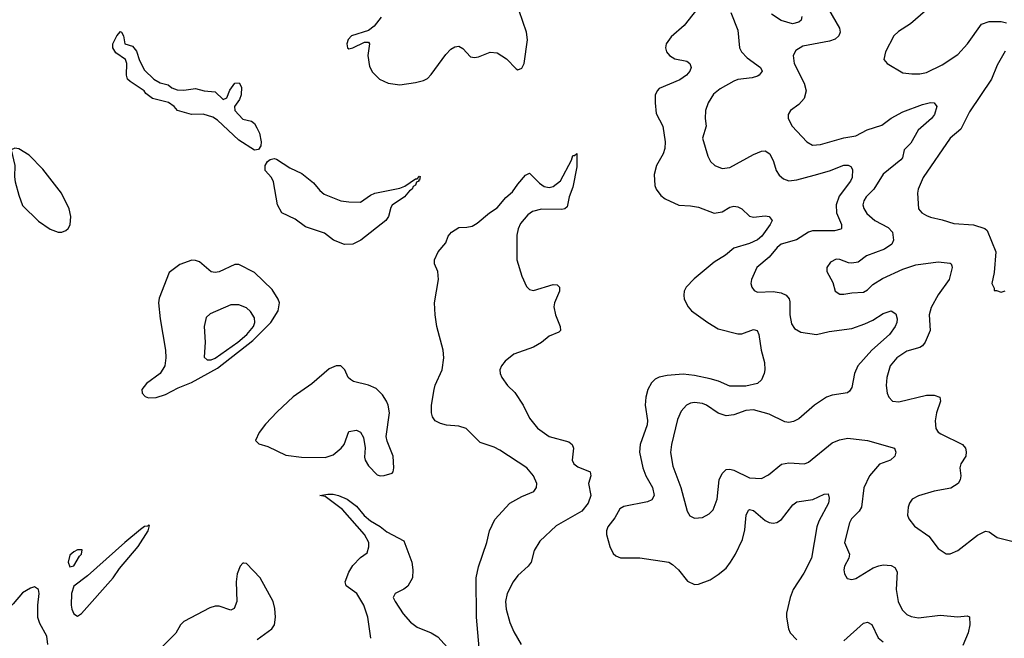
# Model space of a CAD drawing. Header units: inches. Extents: x 1682530 to 1839546, y 640742 to 791647.
# Tile 448 of 656: x 1701955 to 1706966, y 775102 to 778253. Entities that reach past the tile are written whole.
import ezdxf

# ---------------------------------------------------------------- set-up
doc = ezdxf.new("R2010")
doc.units = ezdxf.units.IN
doc.header["$MEASUREMENT"] = 0
doc.layers.add('B7707', color=7, linetype='Continuous')

msp = doc.modelspace()

# ---------------------------------------------------------------- linework, layer by layer
at = {"layer": 'B7707', "color": 5}
for points, elevation in [([(1705424.9, 778335.1), (1705336.6, 778223.4), (1705270, 778166), (1705245, 778130), (1705242.7, 778110), (1705247.8, 778090), (1705261.8, 778070), (1705290, 778054.3), (1705350, 778041.6), (1705366.3, 778030), (1705372.1, 778010), (1705365.8, 777990), (1705349.2, 777970), (1705314.2, 777945.8), (1705210, 777902.6), (1705199, 777890), (1705190, 777868.7), (1705188.6, 777830), (1705194.7, 777774.7), (1705227.9, 777710), (1705239.6, 777630), (1705237.7, 777597.7), (1705230.3, 777570.3), (1705196.5, 777510), (1705184.8, 777464.8), (1705188.2, 777408.2), (1705194.6, 777390), (1705217.5, 777357.5), (1705240.2, 777340.2), (1705310, 777307.5), (1705370, 777305), (1705410, 777298), (1705490, 777267.1), (1705530, 777275), (1705570, 777298.5), (1705590, 777303.5), (1705610, 777299.8), (1705630, 777289.3), (1705670, 777252.8), (1705690, 777247.6), (1705750, 777253.6), (1705770, 777251), (1705784.9, 777230), (1705775.3, 777210), (1705731.6, 777150), (1705710, 777132.3), (1705670, 777113.5), (1705590, 777088.5), (1705546.6, 777053.4), (1705490, 777018), (1705387.1, 776932.9), (1705346.4, 776890), (1705336.4, 776870), (1705334.4, 776850), (1705336.4, 776830), (1705357.6, 776790), (1705374, 776770), (1705457, 776710), (1705510, 776678.2), (1705610, 776652.1), (1705630, 776652.9), (1705690, 776675.2), (1705709.1, 776669.1), (1705717.5, 776650), (1705729.3, 776570), (1705746, 776506), (1705747.8, 776470), (1705743.4, 776450), (1705730, 776417.8), (1705710, 776400.5), (1705650, 776386.3), (1705570, 776385.7), (1705511.7, 776411.7), (1705470, 776424), (1705390, 776441.3), (1705332.4, 776447.6), (1705250, 776440.8), (1705210, 776432.8), (1705190, 776421.8), (1705170, 776403.1), (1705151.9, 776370), (1705141.5, 776330), (1705138.2, 776290), (1705150.7, 776210.7), (1705148.8, 776190), (1705113.2, 776090), (1705109.4, 776050), (1705126.4, 775970), (1705141.4, 775930), (1705176.2, 775870), (1705184.8, 775830), (1705172.4, 775807.6), (1705150, 775796.5), (1705030, 775773.4), (1705010, 775761.7), (1704983.8, 775716.2), (1704948.5, 775670), (1704941.2, 775650), (1704941.3, 775630), (1704958.3, 775570), (1704974.8, 775534.8), (1704990, 775522), (1705012.5, 775512.5), (1705111.8, 775511.8), (1705259.1, 775490), (1705278.4, 775478.4), (1705307.7, 775450), (1705353.3, 775393.3), (1705390, 775376.9), (1705410, 775378.5), (1705470, 775400.2), (1705510, 775426.3), (1705550, 775459.7), (1705572.5, 775490), (1705597.8, 775530), (1705634.1, 775605.9), (1705645.7, 775654.3), (1705653.3, 775730), (1705664.5, 775755.5), (1705670, 775758.2), (1705690, 775752.6), (1705750, 775702), (1705770, 775692.2), (1705790, 775688.1), (1705808.8, 775691.2), (1705833, 775707), (1705890, 775782), (1705910, 775797.4), (1705991.3, 775808.7), (1706050, 775836.5), (1706070, 775837.3), (1706075.6, 775815.6), (1706071.2, 775790), (1706021.8, 775698.2), (1706012.6, 775670), (1705984.6, 775510), (1705946, 775434), (1705892.2, 775350), (1705877.1, 775310), (1705858, 775230), (1705857.3, 775210), (1705867.6, 775150), (1705876.5, 775130), (1705910, 775093.7)], 720), ([(1706046.2, 778350), (1706126.9, 778210), (1706130.2, 778190), (1706124.4, 778170), (1706106.2, 778153.8), (1706077.2, 778142.8), (1705941.7, 778118.3), (1705904.8, 778095.2), (1705891.3, 778070), (1705896.3, 778030), (1705947.2, 777930), (1705957.7, 777890), (1705947.7, 777852.3), (1705919.8, 777820.2), (1705878, 777790), (1705865.5, 777770), (1705866, 777750), (1705886, 777710), (1705960.9, 777630), (1705990, 777614.7), (1706030, 777617.7), (1706150, 777651.1), (1706210, 777660.9), (1706268, 777692), (1706343.8, 777716.2), (1706390, 777751.3), (1706450, 777783.2), (1706550, 777820.7), (1706590, 777831.3), (1706610, 777830.3), (1706623.1, 777810), (1706610.2, 777770), (1706596.1, 777750), (1706528, 777690), (1706490, 777624.5), (1706457.1, 777590), (1706447.6, 777550), (1706440.2, 777539.8), (1706350, 777466), (1706301.6, 777390), (1706263.2, 777350), (1706250.8, 777330), (1706246.3, 777310), (1706250.8, 777290.8), (1706266.4, 777266.4), (1706308.2, 777230), (1706375.1, 777195.1), (1706397.6, 777170), (1706402.2, 777130), (1706393.8, 777110), (1706356.3, 777083.7), (1706265.3, 777050), (1706221.8, 777018.2), (1706190, 777012), (1706173.9, 777013.9), (1706130, 777031.9), (1706110, 777033.3), (1706081.5, 777018.5), (1706063, 776990), (1706063, 776970), (1706094, 776914), (1706105.5, 776870), (1706130, 776855.5), (1706150, 776854.4), (1706190, 776862), (1706250, 776865.7), (1706270, 776877.1), (1706296.6, 776903.4), (1706346.1, 776933.9), (1706450, 776982.6), (1706515.6, 777004.4), (1706630, 777019.7), (1706690, 777012.9), (1706696.3, 777010), (1706699.9, 776999.9), (1706701.7, 776990), (1706686.2, 776930), (1706630, 776851.1), (1706593.5, 776786.5), (1706583.2, 776750), (1706589.2, 776670), (1706562.8, 776610), (1706550, 776592.5), (1706536.2, 776583.8), (1706470, 776564.6), (1706418.7, 776530), (1706384.9, 776490), (1706367.6, 776430), (1706365.7, 776390), (1706370.3, 776350.3), (1706378, 776330), (1706398, 776310), (1706430, 776307), (1706570, 776339.7), (1706610, 776339.7), (1706637.4, 776330), (1706641.2, 776310), (1706620.7, 776250), (1706614.9, 776210), (1706618, 776170), (1706630, 776152.7), (1706643.4, 776143.4), (1706753, 776090), (1706768.4, 776070), (1706771.7, 776051.7), (1706770.3, 776030), (1706744.9, 775990), (1706740.7, 775970), (1706745.5, 775930), (1706742.3, 775910), (1706731.8, 775890), (1706693.5, 775866.5), (1706609, 775851), (1706530, 775827.3), (1706497.3, 775810), (1706483, 775790), (1706476.3, 775770), (1706473.4, 775730), (1706480.7, 775710), (1706510, 775674), (1706582.5, 775622.5), (1706630, 775559.3), (1706670, 775533), (1706690, 775533), (1706729.2, 775550), (1706830, 775627.2), (1706870, 775647), (1706890, 775643.8), (1706930, 775614.9), (1707032, 775590)], 760), ([(1706590, 778320.4), (1706488.1, 778231.9), (1706427.9, 778192.1), (1706404.2, 778170), (1706362.4, 778090), (1706354, 778050), (1706370.4, 778030.4), (1706450, 777983), (1706496.4, 777976.4), (1706537, 777977), (1706570, 777983.2), (1706650, 778022.3), (1706730, 778075.6), (1706778.9, 778130), (1706850, 778230.3), (1706890, 778243.1), (1706950, 778244.2), (1706977.4, 778237.4)], 780), ([(1703794.5, 778265.5), (1703759.5, 778220.5), (1703730, 778198.3), (1703643.8, 778170), (1703627.3, 778152.7), (1703620.3, 778130), (1703623.1, 778110), (1703630, 778104.2), (1703650, 778109.2), (1703710, 778138.7), (1703730, 778138.8), (1703734.9, 778130), (1703726.2, 778070), (1703735.2, 778015.2), (1703750, 777986), (1703785.5, 777950), (1703830, 777928.9), (1703890, 777921.5), (1703970, 777932.4), (1704010, 777943.2), (1704030, 777954.2), (1704050, 777973.2), (1704124.2, 778075.8), (1704150, 778102.8), (1704170, 778115.5), (1704190, 778117.8), (1704210, 778105.7), (1704250, 778064.6), (1704270, 778060.3), (1704290, 778063.9), (1704350, 778087.9), (1704384.5, 778084.5), (1704432.8, 778052.8), (1704482, 778002), (1704490, 777997.1), (1704510, 778006), (1704523.1, 778030), (1704539.9, 778150), (1704533.7, 778190), (1704497.3, 778297.3)], 720), ([(1705575.3, 778290), (1705610, 778198.8), (1705618.2, 778110), (1705629.2, 778090), (1705658.1, 778058.1), (1705726, 778010), (1705733.1, 777990), (1705719.3, 777970), (1705710, 777965.3), (1705682.8, 777957.2), (1705610, 777947.5), (1705590, 777940.2), (1705520, 777900), (1705486.9, 777873.1), (1705458.5, 777830), (1705445.7, 777790), (1705443.6, 777750), (1705449, 777710), (1705430.3, 777650), (1705457.4, 777557.4), (1705471.5, 777531.5), (1705493.4, 777510), (1705530, 777495.6), (1705570, 777499.7), (1705690, 777566), (1705730, 777583.5), (1705750, 777585.8), (1705772.9, 777570), (1705791.9, 777530), (1705805.5, 777485.5), (1705821.2, 777461.2), (1705842.3, 777442.3), (1705870, 777432.1), (1705910, 777437.1), (1705999.3, 777460.7), (1706076.5, 777483.5), (1706150, 777512.6), (1706171.8, 777511.8), (1706186, 777506), (1706194.4, 777490), (1706192.3, 777450), (1706183.2, 777430), (1706126.5, 777353.5), (1706110.8, 777310), (1706113, 777270), (1706136.9, 777210), (1706138.4, 777190), (1706134.7, 777185.3), (1706102.8, 777177.2), (1705990, 777178.2), (1705969.1, 777170.9), (1705908.9, 777131.1), (1705830, 777109), (1705810, 777092.3), (1705770, 777043.7), (1705706.5, 776990), (1705679.5, 776930), (1705676.4, 776910), (1705681.6, 776890), (1705693.8, 776873.8), (1705710, 776865.7), (1705790, 776867.8), (1705830, 776861), (1705856.5, 776850), (1705871.5, 776831.5), (1705875.5, 776815.5), (1705874.3, 776750), (1705883.9, 776703.9), (1705899.3, 776679.3), (1705930, 776661.6), (1706010, 776650.2), (1706075.3, 776664.7), (1706190, 776680.1), (1706256.3, 776703.7), (1706296.7, 776723.3), (1706350, 776757.2), (1706390, 776770.3), (1706414.1, 776754.1), (1706420.2, 776730), (1706418.6, 776710), (1706410.2, 776690), (1706381.2, 776650), (1706291.7, 776570), (1706220.5, 776490), (1706203.7, 776450), (1706190, 776379.5), (1706178.9, 776361.1), (1706167.8, 776352.2), (1706090, 776339.8), (1706061.3, 776330), (1706000.3, 776290), (1705920, 776220), (1705894.2, 776205.8), (1705870, 776200.9), (1705850, 776204.2), (1705770, 776244.2), (1705690, 776265.5), (1705650, 776263.1), (1705590, 776239.8), (1705550, 776235.6), (1705510, 776248.9), (1705450, 776288.7), (1705430, 776297.2), (1705390, 776303.9), (1705370, 776300.4), (1705348.5, 776290), (1705321.4, 776258.6), (1705303.4, 776216.6), (1705271.9, 776090), (1705267.7, 776047.7), (1705278.9, 775978.9), (1705320.7, 775870), (1705352.2, 775750), (1705365.5, 775725.5), (1705390, 775714.4), (1705430, 775718), (1705464.2, 775735.8), (1705484, 775756), (1705504.8, 775810), (1705514.6, 775910), (1705530, 775942), (1705550, 775961.3), (1705570, 775964.2), (1705590, 775958.4), (1705670, 775918.8), (1705730, 775916), (1705765.4, 775934.6), (1705831.5, 775988.5), (1705870, 775996.1), (1705950, 775990.3), (1705970, 775999), (1706090, 776097.1), (1706126.8, 776113.2), (1706170, 776120.8), (1706270, 776109.5), (1706406.8, 776070), (1706414, 776050), (1706408.5, 776030), (1706387.7, 776010), (1706331.7, 775988.3), (1706280.2, 775930), (1706251.5, 775868.5), (1706238.9, 775770), (1706227.1, 775750), (1706189, 775711), (1706177.8, 775690), (1706152.3, 775590), (1706178, 775530), (1706175.8, 775510), (1706152.2, 775470), (1706150.4, 775450), (1706153, 775430), (1706166.9, 775406.9), (1706190, 775401.6), (1706210, 775407), (1706299.3, 775460.7), (1706328.3, 775471.7), (1706350, 775476.3), (1706390, 775473.6), (1706410, 775463.1), (1706421.2, 775441.2), (1706415.3, 775350), (1706426, 775290), (1706446.4, 775246.4), (1706470, 775222.8), (1706492.7, 775212.7), (1706530, 775206.3), (1706640.4, 775219.6), (1706730, 775211.6), (1706776.7, 775216.7), (1706790, 775211), (1706790.3, 775170.3), (1706782.3, 775130), (1706754.5, 775065.5)], 740), ([(1705935, 778270), (1705932.8, 778250), (1705919.8, 778240.2), (1705888.2, 778231.8), (1705830, 778248.6), (1705781.3, 778281.3)], 740), ([(1706970, 778092.3), (1706930, 778020.7), (1706900.3, 777950), (1706790, 777783.1), (1706744.9, 777695.1), (1706690, 777649.7), (1706554, 777450), (1706528, 777390), (1706523.8, 777370), (1706528.9, 777290), (1706546, 777270), (1706570, 777255.3), (1706590, 777246.3), (1706650, 777234.3), (1706710, 777214.9), (1706810, 777208.6), (1706868, 777190), (1706879.1, 777179.1), (1706923.9, 777070), (1706914, 776966), (1706902, 776910), (1706914, 776886), (1706914, 776874), (1706926, 776874), (1706950, 776864.7), (1706970, 776871.3)], 780), ([(1704292.8, 775052.8), (1704280.5, 775210), (1704278.3, 775410), (1704290, 775466.7), (1704331.9, 775590), (1704347, 775650), (1704372.6, 775707.4), (1704449.8, 775790), (1704510, 775824.4), (1704571.1, 775850), (1704585.3, 775870), (1704587, 775890), (1704570.7, 775930), (1704536, 775970), (1704399.6, 776059.6), (1704370, 776075.6), (1704299.1, 776099.1), (1704226.6, 776170), (1704190, 776182.7), (1704128, 776188), (1704096.1, 776196.1), (1704069.8, 776210), (1704056.5, 776230), (1704051.3, 776251.3), (1704050.5, 776290), (1704064.7, 776370), (1704070, 776391.3), (1704105.2, 776470), (1704114.2, 776530), (1704109.8, 776570), (1704078, 776690), (1704069, 776750), (1704066.9, 776810), (1704087.4, 776930), (1704083.8, 776970), (1704066, 777010), (1704066.6, 777030), (1704085, 777070), (1704123.9, 777116.1), (1704135, 777150), (1704152.3, 777170), (1704190, 777194.6), (1704230, 777195.6), (1704258.5, 777201.5), (1704283.4, 777216.6), (1704346.6, 777270), (1704385.5, 777294.5), (1704430, 777347.2), (1704463.1, 777376.9), (1704490, 777416), (1704530, 777460.7), (1704550, 777471.9), (1704600.3, 777420.3), (1704623.7, 777403.7), (1704650, 777398.4), (1704670, 777403), (1704707, 777433), (1704763, 777537), (1704770, 777560.7), (1704778.6, 777561.4), (1704790, 777571.3), (1704790, 777504), (1704770, 777399.3), (1704751.8, 777350), (1704740.8, 777299.2), (1704730.2, 777289.8), (1704714.1, 777285.9), (1704610, 777288.6), (1704564.5, 777275.5), (1704541.6, 777258.4), (1704504.5, 777215.5), (1704491.6, 777188.4), (1704485.1, 777154.9), (1704485.5, 777030), (1704510, 776947.2), (1704534.4, 776894.4), (1704550, 776878.8), (1704570, 776873.5), (1704670, 776903.7), (1704690, 776902), (1704702, 776890), (1704702.4, 776870), (1704677.1, 776810), (1704674.4, 776790), (1704682, 776750), (1704705.2, 776690), (1704708.2, 776670), (1704699.1, 776660.9), (1704650, 776640.4), (1704610, 776608.7), (1704570, 776584.7), (1704470, 776548.6), (1704426.1, 776513.9), (1704407.4, 776490), (1704398.9, 776470), (1704400.3, 776450), (1704408.8, 776430), (1704437.4, 776390), (1704474.4, 776354.4), (1704517.1, 776290), (1704550, 776223.7), (1704590, 776171.7), (1704650, 776130.3), (1704750, 776102.6), (1704766.4, 776090), (1704773.8, 776070), (1704766.9, 776010), (1704775.6, 775990), (1704795.1, 775975.1), (1704859, 775950), (1704862.2, 775930), (1704849.6, 775890), (1704861.4, 775830), (1704848.5, 775790), (1704815.4, 775750), (1704685.5, 775674.5), (1704602.6, 775597.4), (1704573.2, 775550), (1704557.6, 775490), (1704542.7, 775470), (1704490, 775421.6), (1704467.2, 775390), (1704436.8, 775330), (1704427, 775290), (1704431.3, 775250), (1704450, 775183), (1704470, 775135.8), (1704507.1, 775070)], 680), ([(1703741.9, 775101.9), (1703726.5, 775210), (1703705.8, 775270), (1703670.6, 775330.6), (1703616.9, 775370), (1703611.8, 775390), (1703630, 775439.3), (1703650, 775473.4), (1703690, 775513.4), (1703722.7, 775537.3), (1703732.5, 775567.5), (1703732, 775590), (1703709.6, 775630), (1703598.7, 775758.7), (1703510, 775823.6), (1703482, 775830), (1703523.1, 775836.9), (1703550, 775836.3), (1703577.6, 775830), (1703622, 775810), (1703670, 775774.8), (1703708, 775728), (1703740.9, 775700.9), (1703790, 775671.9), (1703823.6, 775643.6), (1703910, 775598.8), (1703950.1, 775490), (1703956.3, 775450), (1703953.5, 775410), (1703930, 775367.6), (1703910, 775352.1), (1703866, 775330), (1703855.3, 775310), (1703865.3, 775290), (1703906.5, 775226.5), (1703943.4, 775183.4), (1703978.4, 775158.4), (1704050, 775130.1), (1704083.1, 775110), (1704228.1, 774950)], 680), ([(1703164.2, 775095.8), (1703238.7, 775150), (1703251.3, 775170), (1703256.9, 775210), (1703253.6, 775253.6), (1703244.7, 775290), (1703178.2, 775410), (1703110, 775482.6), (1703095.8, 775484.2), (1703090, 775484.7), (1703077.4, 775470), (1703062.2, 775430), (1703056.9, 775390), (1703059.6, 775290), (1703046.9, 775253.1), (1703030, 775245.1), (1702970, 775266.4), (1702950, 775266.4), (1702922.2, 775257.8), (1702790, 775188.3), (1702774, 775170), (1702750, 775127.8), (1702660.8, 775039.2)], 720), ([(1702098.6, 775070), (1702093.7, 775113.7), (1702057.7, 775177.7), (1702047.4, 775207.4), (1702047.1, 775270), (1702054.6, 775330), (1702050, 775350.4), (1702030, 775363.6), (1702010, 775357.9), (1701970, 775332.8), (1701922.2, 775277.8), (1701661.4, 775038.6)], 720), ([(1706150, 775088.5), (1706250, 775178.6), (1706270, 775184.7), (1706292.5, 775172.5), (1706325.1, 775105.1), (1706350, 775084.3)], 720)]:
    msp.add_lwpolyline(points, dxfattribs=dict(at, elevation=elevation))
for points, elevation in [([(1702790, 777894.4), (1702850, 777902), (1702894, 777890), (1702950, 777886), (1702990, 777846.7), (1703010, 777854.8), (1703025.4, 777894.6), (1703049.2, 777930), (1703071.9, 777931.9), (1703083.8, 777910), (1703082, 777870), (1703073, 777847), (1703048.2, 777810), (1703050.5, 777790), (1703090, 777746.4), (1703135.5, 777735.5), (1703150, 777724), (1703162.4, 777702.4), (1703174.9, 777674.9), (1703184.1, 777630), (1703181.9, 777610), (1703170, 777591.9), (1703150, 777588.5), (1703070, 777639.8), (1702961.2, 777741.2), (1702937.3, 777757.3), (1702888.9, 777771.1), (1702828.7, 777770), (1702759, 777790), (1702742, 777810), (1702711.9, 777831.9), (1702631.2, 777851.2), (1702597.6, 777877.6), (1702589.2, 777890), (1702517.6, 777937.6), (1702504, 777950), (1702498, 777970), (1702500.7, 778030), (1702494, 778050), (1702444.2, 778084.2), (1702429.5, 778110), (1702429.5, 778130), (1702450, 778171), (1702467.3, 778192.7), (1702473, 778190), (1702483, 778170), (1702490.4, 778130.4), (1702530, 778118), (1702550, 778093), (1702564.9, 778044.9), (1702590, 777996.3), (1702637.3, 777950), (1702670, 777930.6), (1702710, 777920.5), (1702730, 777906.4), (1702756.1, 777896.1)], 680), ([(1701930, 777598.7), (1701910.8, 777590), (1701931, 777511), (1701928.2, 777451.8), (1701932.2, 777427.8), (1701950, 777359.5), (1701970, 777306.9), (1702050, 777226.5), (1702110, 777186.7), (1702150, 777171.3), (1702170, 777171.5), (1702190, 777179.5), (1702202.4, 777190), (1702211.7, 777208.3), (1702215, 777250), (1702207.1, 777290), (1702167.1, 777370), (1702072, 777492), (1702003.4, 777563.4), (1701950, 777595.4)], 720), ([(1703690, 777324), (1703740.1, 777359.9), (1703762, 777370), (1703890, 777394.3), (1703915.1, 777404.9), (1703970, 777442), (1703978, 777442), (1703990, 777456.3), (1703994, 777454), (1703990, 777435.3), (1703984.7, 777435.3), (1703986.8, 777430), (1703975.2, 777424.7), (1703970.2, 777410), (1703957.1, 777402.9), (1703952.1, 777390), (1703938.6, 777381.4), (1703913, 777350), (1703851.5, 777308.5), (1703843.5, 777296.5), (1703832.8, 777250), (1703818.9, 777230), (1703691.1, 777130), (1703650, 777109.9), (1703608.4, 777108.4), (1703552.3, 777130), (1703505.8, 777165.8), (1703410, 777197.4), (1703356.3, 777236.3), (1703290, 777269.9), (1703267.3, 777310), (1703247.1, 777427.1), (1703236.3, 777450), (1703205, 777485), (1703204.5, 777510), (1703216.5, 777530), (1703230, 777540.7), (1703250, 777545.7), (1703262.3, 777542.3), (1703330, 777499.1), (1703391.3, 777470), (1703450, 777422.8), (1703482.4, 777382.4), (1703504.4, 777364.4), (1703590, 777330.4), (1703630, 777325.5)], 680), ([(1702831.8, 777028.2), (1702770, 777005.4), (1702715, 776965), (1702665, 776835), (1702662, 776810), (1702670.1, 776730), (1702697.4, 776570), (1702699.5, 776530), (1702693.1, 776490), (1702670.1, 776450), (1702599.8, 776400.2), (1702577, 776370), (1702579.2, 776350), (1702594, 776334), (1702610, 776326.7), (1702650, 776327.8), (1702697, 776343), (1702762, 776378), (1702830, 776404.2), (1702961.8, 776478.2), (1703141, 776619), (1703233.9, 776710), (1703270.4, 776770), (1703276.5, 776810), (1703270.8, 776830), (1703239.3, 776879.3), (1703150, 776965), (1703070, 777005.3), (1703050, 777006.8), (1702970, 776969), (1702950, 776965), (1702930, 776968.7), (1702870, 777019.2), (1702850, 777027.1)], 720), ([(1703030, 776800.9), (1702924.7, 776755.3), (1702904.1, 776735.9), (1702894.4, 776690), (1702898.2, 776610), (1702894.1, 776534.1), (1702910, 776520.2), (1702930, 776521.2), (1702950, 776528.6), (1703066, 776610), (1703111, 776650), (1703144.3, 776690), (1703152, 776710), (1703150, 776733.6), (1703130, 776767.1), (1703110, 776784.7), (1703070, 776800.3)], 740), ([(1703566, 776490), (1703530, 776475.3), (1703441.1, 776398.9), (1703347.6, 776332.4), (1703264.9, 776255.1), (1703206.8, 776193.2), (1703173.6, 776150), (1703155, 776110), (1703171.9, 776091.9), (1703218.8, 776078.8), (1703310, 776035), (1703390, 776025.1), (1703510, 776022.2), (1703550, 776037), (1703590.7, 776070), (1703606.9, 776090), (1703630, 776154.9), (1703670, 776161.6), (1703690, 776152.7), (1703704.4, 776124.4), (1703713, 776073), (1703710, 776024.7), (1703712.9, 776010), (1703730, 775981.3), (1703775.1, 775935.1), (1703790, 775930.3), (1703810, 775931.7), (1703850, 775942.4), (1703856.3, 775950), (1703859.1, 775970), (1703856.5, 776030), (1703825.4, 776105.4), (1703820.8, 776130), (1703836.9, 776250), (1703831.1, 776290), (1703822.3, 776310), (1703802.1, 776342.1), (1703770, 776374.2), (1703730, 776390.9), (1703654, 776410), (1703639.5, 776419.5), (1703627.3, 776430), (1703609.5, 776470), (1703589.6, 776489.6)], 720), ([(1702610, 775679), (1702606.2, 775673.8), (1702590, 775671.2), (1702570, 775655.4), (1702490, 775589.7), (1702300.6, 775419.4), (1702230, 775367), (1702218.5, 775330), (1702217, 775270), (1702220.6, 775250), (1702230, 775226.3), (1702250, 775215), (1702270, 775228.5), (1702430.4, 775410), (1702463.1, 775456.9), (1702557.4, 775570), (1702609.3, 775650), (1702616, 775676)], 720), ([(1702272.5, 775552.5), (1702250, 775551.8), (1702230, 775542.9), (1702210, 775525.6), (1702202.5, 775490), (1702210, 775465.2), (1702230, 775470.4), (1702259.1, 775520.9), (1702269.2, 775530)], 720)]:
    msp.add_lwpolyline(points, close=True, dxfattribs=dict(at, elevation=elevation))

doc.saveas('drawing.dxf')
